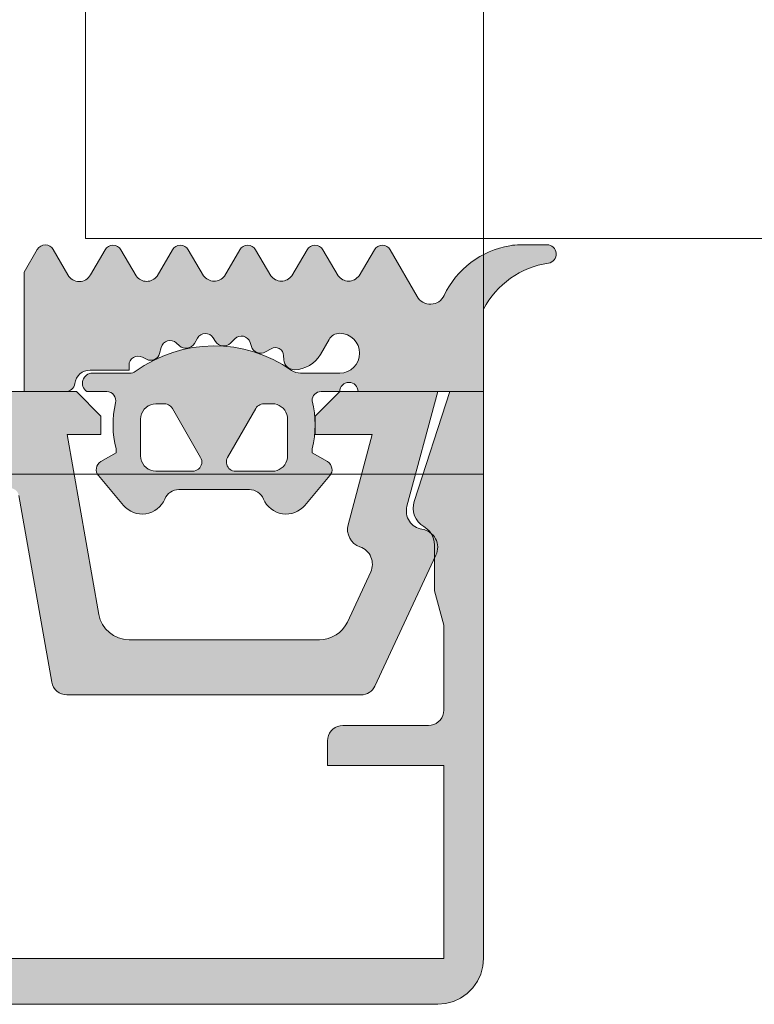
# Model space of a CAD drawing. Header units: metres. Extents: x -3.6 to 84.5, y -11 to 16.8.
# Tile 566 of 656: x 59.5288 to 59.5528, y -0.206 to -0.1739. Entities that reach past the tile are written whole.
import ezdxf

# ---------------------------------------------------------------- set-up
doc = ezdxf.new("R2010")
doc.units = ezdxf.units.M
doc.header["$MEASUREMENT"] = 0
doc.layers.add('301 - Elemente.Linie', color=7, linetype='Continuous')
doc.layers.add('302 - Elemente.Schraffur', color=7, linetype='Continuous')

msp = doc.modelspace()

# ---------------------------------------------------------------- hatches: boundary and pattern name
at = {"layer": '302 - Elemente.Schraffur', "linetype": 'Continuous', "lineweight": 5}
h = msp.add_hatch(color=7, dxfattribs=at)
h.paths.add_polyline_path([(59.528989, -0.182104), (59.528989, -0.185999), (59.530343, -0.185999, 0.377911), (59.53064, -0.185737, -0.378044), (59.531137, -0.185299), (59.532409, -0.185299), (59.532409, -0.185144, -0.559911), (59.532845, -0.184877), (59.532983, -0.184947, 0.476951), (59.533409, -0.184757), (59.533462, -0.184557, -0.560069), (59.533953, -0.184412), (59.53406, -0.184508, 0.476948), (59.534545, -0.184431), (59.534645, -0.184258, -0.560017), (59.535156, -0.184245), (59.535235, -0.184366, 0.47708), (59.535723, -0.184417), (59.535865, -0.184276, -0.560029), (59.536362, -0.184395), (59.536407, -0.184532, 0.47692), (59.536865, -0.184708), (59.537051, -0.184601, -0.55988), (59.537459, -0.184822), (59.537467, -0.184966, 0.403109), (59.53781, -0.185287, 0.264074), (59.538661, -0.184787), (59.538943, -0.184299, -0.267978), (59.539289, -0.184099, -1), (59.539289, -0.185399), (59.538005, -0.185399, -0.154263), (59.537718, -0.185309, 0.319713), (59.532613, -0.185343, -0.157674), (59.532437, -0.185399), (59.531219, -0.185399, 0.732626), (59.531029, -0.185999), (59.53168, -0.185999, -0.483406), (59.531972, -0.186368, 0.12137), (59.531989, -0.187872), (59.531989, -0.187999), (59.531489, -0.188288, 0.466377), (59.531409, -0.188741), (59.532226, -0.189714, 0.562174), (59.533577, -0.189507, -0.302777), (59.534038, -0.189199), (59.53634, -0.189199, -0.302762), (59.536801, -0.189507, 0.562251), (59.538152, -0.189714), (59.538969, -0.188741, 0.466227), (59.538889, -0.188288), (59.538389, -0.187999), (59.538389, -0.187872, 0.127235), (59.538389, -0.186299, -0.409499), (59.538684, -0.185999), (59.539289, -0.185999, -1), (59.539889, -0.185999), (59.543989, -0.185999), (59.543989, -0.183309, -0.240315), (59.546105, -0.181807, 0.930406), (59.546061, -0.18121), (59.545177, -0.181211, 0.041247), (59.544849, -0.181239, 0.245119), (59.542701, -0.182863, -0.605628), (59.541815, -0.182897), (59.540943, -0.181376, 0.574152), (59.540424, -0.181372), (59.539921, -0.182219, -0.519103), (59.539239, -0.182219), (59.538741, -0.181372, 0.571234), (59.538224, -0.181372), (59.537723, -0.182219, -0.520433), (59.537043, -0.182219), (59.536545, -0.181372, 0.573806), (59.536027, -0.181374), (59.53553, -0.182229, -0.498472), (59.534843, -0.182219), (59.534345, -0.181372, 0.572646), (59.533827, -0.181373), (59.533326, -0.182229, -0.516323), (59.532643, -0.182228), (59.532145, -0.181374, 0.574004), (59.531627, -0.181373), (59.531152, -0.182185, -0.604512), (59.530415, -0.182194), (59.529936, -0.18136, 0.579304), (59.529415, -0.18136)])
h.paths.add_polyline_path([(59.532789, -0.188125), (59.532789, -0.1881), (59.532789, -0.1869), (59.532789, -0.186876), (59.532791, -0.186851), (59.532794, -0.186827), (59.532799, -0.186802), (59.532804, -0.186779), (59.53281, -0.186755), (59.532818, -0.186732), (59.532827, -0.186709), (59.532837, -0.186686), (59.532848, -0.186664), (59.53286, -0.186643), (59.532873, -0.186622), (59.532887, -0.186602), (59.532902, -0.186583), (59.532918, -0.186564), (59.532935, -0.186547), (59.532953, -0.18653), (59.532972, -0.186514), (59.532991, -0.186498), (59.533011, -0.186484), (59.533032, -0.186471), (59.533053, -0.186459), (59.533075, -0.186448), (59.533098, -0.186438), (59.53312, -0.186429), (59.533144, -0.186422), (59.533167, -0.186415), (59.533191, -0.18641), (59.533216, -0.186405), (59.53324, -0.186402), (59.533264, -0.186401), (59.533289, -0.1864), (59.533575, -0.1864), (59.533595, -0.186401), (59.533614, -0.186404), (59.533633, -0.186408), (59.533652, -0.186413), (59.533671, -0.186419), (59.533689, -0.186427), (59.533707, -0.186435), (59.533724, -0.186445), (59.53374, -0.186456), (59.533755, -0.186468), (59.53377, -0.186481), (59.533784, -0.186495), (59.533797, -0.18651), (59.533809, -0.186525), (59.53382, -0.186542), (59.534749, -0.18815), (59.534758, -0.188167), (59.534766, -0.188185), (59.534773, -0.188204), (59.534779, -0.188222), (59.534783, -0.188242), (59.534786, -0.188261), (59.534788, -0.18828), (59.534789, -0.1883), (59.534788, -0.18832), (59.534786, -0.188339), (59.534783, -0.188359), (59.534779, -0.188378), (59.534773, -0.188396), (59.534766, -0.188415), (59.534758, -0.188433), (59.534749, -0.18845), (59.534738, -0.188467), (59.534727, -0.188483), (59.534714, -0.188498), (59.534701, -0.188512), (59.534687, -0.188526), (59.534672, -0.188538), (59.534656, -0.188549), (59.534639, -0.18856), (59.534622, -0.188569), (59.534604, -0.188577), (59.534585, -0.188584), (59.534567, -0.18859), (59.534547, -0.188594), (59.534528, -0.188597), (59.534509, -0.188599), (59.534489, -0.1886), (59.533289, -0.1886), (59.533264, -0.188599), (59.53324, -0.188598), (59.533216, -0.188595), (59.533191, -0.18859), (59.533167, -0.188585), (59.533144, -0.188578), (59.53312, -0.188571), (59.533098, -0.188562), (59.533075, -0.188552), (59.533053, -0.188541), (59.533032, -0.188529), (59.533011, -0.188516), (59.532991, -0.188502), (59.532972, -0.188487), (59.532953, -0.18847), (59.532935, -0.188454), (59.532918, -0.188436), (59.532902, -0.188417), (59.532887, -0.188398), (59.532873, -0.188378), (59.53286, -0.188357), (59.532848, -0.188336), (59.532837, -0.188314), (59.532827, -0.188291), (59.532818, -0.188268), (59.53281, -0.188245), (59.532804, -0.188222), (59.532799, -0.188198), (59.532794, -0.188173), (59.532791, -0.188149)], flags=0)
h.paths.add_polyline_path([(59.53559, -0.18832), (59.535589, -0.1883), (59.53559, -0.18828), (59.535591, -0.188261), (59.535595, -0.188242), (59.535599, -0.188222), (59.535605, -0.188204), (59.535612, -0.188185), (59.53562, -0.188167), (59.535629, -0.18815), (59.536558, -0.186542), (59.536569, -0.186525), (59.536581, -0.18651), (59.536594, -0.186495), (59.536608, -0.186481), (59.536622, -0.186468), (59.536638, -0.186456), (59.536654, -0.186445), (59.536671, -0.186435), (59.536689, -0.186427), (59.536707, -0.186419), (59.536726, -0.186413), (59.536745, -0.186408), (59.536764, -0.186404), (59.536783, -0.186401), (59.536803, -0.1864), (59.537089, -0.1864), (59.537113, -0.186401), (59.537138, -0.186402), (59.537162, -0.186405), (59.537186, -0.18641), (59.53721, -0.186415), (59.537234, -0.186422), (59.537257, -0.186429), (59.53728, -0.186438), (59.537303, -0.186448), (59.537325, -0.186459), (59.537346, -0.186471), (59.537367, -0.186484), (59.537387, -0.186498), (59.537406, -0.186514), (59.537425, -0.18653), (59.537442, -0.186546), (59.537459, -0.186564), (59.537475, -0.186583), (59.537491, -0.186602), (59.537505, -0.186622), (59.537518, -0.186643), (59.53753, -0.186664), (59.537541, -0.186686), (59.537551, -0.186709), (59.53756, -0.186732), (59.537567, -0.186755), (59.537574, -0.186779), (59.537579, -0.186802), (59.537583, -0.186827), (59.537586, -0.186851), (59.537588, -0.186876), (59.537589, -0.1869), (59.537589, -0.1881), (59.537588, -0.188125), (59.537586, -0.188149), (59.537583, -0.188173), (59.537579, -0.188198), (59.537574, -0.188222), (59.537567, -0.188245), (59.53756, -0.188268), (59.537551, -0.188291), (59.537541, -0.188314), (59.53753, -0.188336), (59.537518, -0.188357), (59.537505, -0.188378), (59.537491, -0.188398), (59.537475, -0.188417), (59.537459, -0.188436), (59.537442, -0.188454), (59.537425, -0.188471), (59.537406, -0.188487), (59.537387, -0.188502), (59.537367, -0.188516), (59.537346, -0.188529), (59.537325, -0.188541), (59.537303, -0.188552), (59.53728, -0.188562), (59.537257, -0.188571), (59.537234, -0.188579), (59.53721, -0.188585), (59.537186, -0.18859), (59.537162, -0.188595), (59.537138, -0.188598), (59.537113, -0.188599), (59.537089, -0.1886), (59.535889, -0.1886), (59.535869, -0.188599), (59.53585, -0.188597), (59.53583, -0.188594), (59.535811, -0.18859), (59.535792, -0.188584), (59.535774, -0.188577), (59.535756, -0.188569), (59.535739, -0.18856), (59.535722, -0.188549), (59.535706, -0.188538), (59.535691, -0.188526), (59.535677, -0.188512), (59.535663, -0.188498), (59.535651, -0.188483), (59.535639, -0.188467), (59.535629, -0.18845), (59.53562, -0.188433), (59.535612, -0.188415), (59.535605, -0.188396), (59.535599, -0.188378), (59.535595, -0.188359), (59.535591, -0.188339)], flags=0)
for points in [[(59.493989, -0.186), (59.493989, -0.2045), (59.494007, -0.204735), (59.494062, -0.204963), (59.494152, -0.205181), (59.494275, -0.205382), (59.494428, -0.205561), (59.494607, -0.205713), (59.494808, -0.205836), (59.495025, -0.205927), (59.495254, -0.205981), (59.495489, -0.206), (59.542489, -0.206), (59.542724, -0.205981), (59.542953, -0.205927), (59.54317, -0.205836), (59.543371, -0.205713), (59.54355, -0.205561), (59.543703, -0.205382), (59.543826, -0.205181), (59.543916, -0.204963), (59.543971, -0.204735), (59.543989, -0.2045), (59.543989, -0.186), (59.542888, -0.186), (59.541723, -0.189584), (59.541696, -0.189699), (59.541689, -0.189818), (59.541702, -0.189936), (59.541735, -0.190051), (59.541787, -0.190158), (59.541857, -0.190255), (59.541941, -0.190338), (59.542139, -0.190476), (59.542225, -0.190562), (59.542295, -0.190662), (59.542347, -0.190773), (59.542378, -0.190891), (59.542389, -0.191012), (59.542389, -0.1925), (59.542689, -0.19362), (59.542689, -0.1964), (59.542683, -0.196478), (59.542665, -0.196554), (59.542634, -0.196627), (59.542594, -0.196694), (59.542543, -0.196753), (59.542483, -0.196804), (59.542416, -0.196845), (59.542344, -0.196875), (59.542267, -0.196894), (59.542189, -0.1969), (59.539389, -0.1969), (59.539311, -0.196906), (59.539234, -0.196924), (59.539162, -0.196954), (59.539095, -0.196995), (59.539035, -0.197046), (59.538984, -0.197106), (59.538943, -0.197173), (59.538913, -0.197245), (59.538895, -0.197322), (59.538889, -0.1974), (59.538889, -0.1982), (59.542689, -0.1982), (59.542689, -0.2045), (59.495289, -0.2045), (59.495289, -0.1982), (59.499089, -0.1982), (59.499089, -0.1974), (59.499083, -0.197322), (59.499065, -0.197245), (59.499034, -0.197173), (59.498994, -0.197106), (59.498943, -0.197046), (59.498883, -0.196995), (59.498816, -0.196954), (59.498744, -0.196924), (59.498667, -0.196906), (59.498589, -0.1969), (59.495789, -0.1969), (59.495711, -0.196894), (59.495634, -0.196875), (59.495562, -0.196845), (59.495495, -0.196804), (59.495435, -0.196753), (59.495384, -0.196694), (59.495343, -0.196627), (59.495313, -0.196554), (59.495295, -0.196478), (59.495289, -0.1964), (59.495289, -0.19362), (59.495589, -0.1925), (59.495589, -0.191012), (59.4956, -0.190891), (59.495631, -0.190773), (59.495683, -0.190662), (59.495753, -0.190562), (59.495839, -0.190476), (59.496037, -0.190338), (59.496121, -0.190255), (59.496191, -0.190158), (59.496243, -0.190051), (59.496276, -0.189936), (59.496289, -0.189818), (59.496282, -0.189699), (59.496255, -0.189584), (59.49509, -0.186)], [(59.528812, -0.189398), (59.529886, -0.195487, 0.36397), (59.530378, -0.1959), (59.539988, -0.1959, 0.291473), (59.540441, -0.195611), (59.542433, -0.191341, 0.501627), (59.541977, -0.190493, -0.448151), (59.541486, -0.189745), (59.542489, -0.186), (59.539289, -0.186), (59.538489, -0.1868), (59.538489, -0.1874), (59.540354, -0.1874), (59.539565, -0.190345, 0.394822), (59.539951, -0.191068, -0.446174), (59.540301, -0.191889), (59.53954, -0.193523, -0.291473), (59.538633, -0.1941), (59.532409, -0.1941, -0.36397), (59.531425, -0.193274), (59.530389, -0.1874), (59.531489, -0.1874), (59.531489, -0.1868), (59.530689, -0.186), (59.507289, -0.186), (59.506489, -0.1868), (59.506489, -0.1874), (59.507589, -0.1874), (59.506553, -0.193274, -0.36397), (59.505569, -0.1941), (59.499345, -0.1941, -0.291473), (59.498438, -0.193523), (59.497677, -0.191889, -0.446174), (59.498027, -0.191068, 0.394822), (59.498413, -0.190345), (59.497624, -0.1874), (59.499489, -0.1874), (59.499489, -0.1868), (59.498689, -0.186), (59.495489, -0.186), (59.496492, -0.189745, -0.448151), (59.496001, -0.190493, 0.501627), (59.495545, -0.191341), (59.497537, -0.195611, 0.291473), (59.49799, -0.1959), (59.5076, -0.1959, 0.36397), (59.508092, -0.195487), (59.509166, -0.189398, -0.36397), (59.509461, -0.18915), (59.518739, -0.18915, -0.8), (59.519239, -0.18915), (59.528517, -0.18915, -0.36397)]]:
    msp.add_hatch(color=7, dxfattribs=at).paths.add_polyline_path(points)

# ---------------------------------------------------------------- linework, layer by layer
at = {"layer": '301 - Elemente.Linie', "color": 7, "linetype": 'Continuous', "lineweight": 5}
for p, q in [((59.530989, -0.173), (59.530989, -0.181)), ((59.530989, -0.181), (61.557989, -0.181)), ((61.557989, -0.181), (59.530989, -0.181))]:
    msp.add_line(p, q, dxfattribs=at)
at = {"layer": '301 - Elemente.Linie', "color": 7, "linetype": 'Continuous', "lineweight": 5, "flags": 128}
msp.add_lwpolyline([(59.493989, -0.1887), (59.543989, -0.1887), (59.543989, -0.1587), (59.493989, -0.1587)], close=True, dxfattribs=at)
at = {"layer": '301 - Elemente.Linie', "color": 7, "linetype": 'Continuous', "lineweight": 5}
msp.add_lwpolyline([(59.538969, -0.188741, 0.466227), (59.538889, -0.188288), (59.538389, -0.187999), (59.538389, -0.187872, 0.127235), (59.538389, -0.186299, -0.409499), (59.538684, -0.185999), (59.539289, -0.185999, -1), (59.539889, -0.185999), (59.543989, -0.185999), (59.543989, -0.183309, -0.240315), (59.546105, -0.181807, 0.930406), (59.546061, -0.18121), (59.545177, -0.181211, 0.041247), (59.544849, -0.181239, 0.245119), (59.542701, -0.182863, -0.605628), (59.541815, -0.182897), (59.540943, -0.181376, 0.574152), (59.540424, -0.181372), (59.539921, -0.182219, -0.519103), (59.539239, -0.182219), (59.538741, -0.181372, 0.571234), (59.538224, -0.181372), (59.537723, -0.182219, -0.520433), (59.537043, -0.182219), (59.536545, -0.181372, 0.573806), (59.536027, -0.181374), (59.53553, -0.182229, -0.498472), (59.534843, -0.182219), (59.534345, -0.181372, 0.572646), (59.533827, -0.181373), (59.533326, -0.182229, -0.516323), (59.532643, -0.182228), (59.532145, -0.181374, 0.574004), (59.531627, -0.181373), (59.531152, -0.182185, -0.604512), (59.530415, -0.182194), (59.529936, -0.18136, 0.579304), (59.529415, -0.18136), (59.528989, -0.182104), (59.528989, -0.185999), (59.530343, -0.185999, 0.377911), (59.53064, -0.185737, -0.378044), (59.531137, -0.185299), (59.532409, -0.185299), (59.532409, -0.185144, -0.559911), (59.532845, -0.184877), (59.532983, -0.184947, 0.476951), (59.533409, -0.184757), (59.533462, -0.184557, -0.560069), (59.533953, -0.184412), (59.53406, -0.184508, 0.476948), (59.534545, -0.184431), (59.534645, -0.184258, -0.560017), (59.535156, -0.184245), (59.535235, -0.184366, 0.47708), (59.535723, -0.184417), (59.535865, -0.184276, -0.560029), (59.536362, -0.184395), (59.536407, -0.184532, 0.47692), (59.536865, -0.184708), (59.537051, -0.184601, -0.55988), (59.537459, -0.184822), (59.537467, -0.184966, 0.403109), (59.53781, -0.185287, 0.264074), (59.538661, -0.184787), (59.538943, -0.184299, -0.267978), (59.539289, -0.184099, -1), (59.539289, -0.185399), (59.538005, -0.185399, -0.154263), (59.537718, -0.185309, 0.319713), (59.532613, -0.185343, -0.157674), (59.532437, -0.185399), (59.531219, -0.185399, 0.732626), (59.531029, -0.185999), (59.53168, -0.185999, -0.483406), (59.531972, -0.186368, 0.12137), (59.531989, -0.187872), (59.531989, -0.187999), (59.531489, -0.188288, 0.466377), (59.531409, -0.188741), (59.532226, -0.189714, 0.562174), (59.533577, -0.189507, -0.302777), (59.534038, -0.189199), (59.53634, -0.189199, -0.302762), (59.536801, -0.189507, 0.562251), (59.538152, -0.189714)], format="xyb", close=True, dxfattribs=at)
msp.add_lwpolyline([(59.495289, -0.2045), (59.542689, -0.2045), (59.542689, -0.1982), (59.538889, -0.1982), (59.538889, -0.1974), (59.538897, -0.197313), (59.538919, -0.197229), (59.538956, -0.19715), (59.539006, -0.197079), (59.539068, -0.197017), (59.539139, -0.196967), (59.539218, -0.19693), (59.539302, -0.196908), (59.539389, -0.1969), (59.542189, -0.1969), (59.542276, -0.196892), (59.54236, -0.19687), (59.542439, -0.196833), (59.54251, -0.196783), (59.542572, -0.196721), (59.542622, -0.19665), (59.542659, -0.196571), (59.542681, -0.196487), (59.542689, -0.1964), (59.542689, -0.19362), (59.542389, -0.1925), (59.542389, -0.191012), (59.542378, -0.190891), (59.542347, -0.190773), (59.542295, -0.190662), (59.542225, -0.190562), (59.542139, -0.190476), (59.542039, -0.190406), (59.541941, -0.190338), (59.541857, -0.190255), (59.541787, -0.190158), (59.541735, -0.190051), (59.541702, -0.189936), (59.541689, -0.189818), (59.541696, -0.189699), (59.541723, -0.189584), (59.542888, -0.186), (59.543989, -0.186), (59.543989, -0.2045), (59.543966, -0.20476), (59.543899, -0.205013), (59.543788, -0.20525), (59.543638, -0.205464), (59.543453, -0.205649), (59.543239, -0.205799), (59.543002, -0.205909), (59.542749, -0.205977), (59.542489, -0.206), (59.495489, -0.206)], dxfattribs=at)
msp.add_lwpolyline([(59.528812, -0.189398), (59.529886, -0.195487, 0.36397), (59.530378, -0.1959), (59.539988, -0.1959, 0.291473), (59.540441, -0.195611), (59.542433, -0.191341, 0.501627), (59.541977, -0.190493, -0.448151), (59.541486, -0.189745), (59.542489, -0.186), (59.539289, -0.186), (59.538489, -0.1868), (59.538489, -0.1874), (59.540354, -0.1874), (59.539565, -0.190345, 0.394822), (59.539951, -0.191068, -0.446174), (59.540301, -0.191889), (59.53954, -0.193523, -0.291473), (59.538633, -0.1941), (59.532409, -0.1941, -0.36397), (59.531425, -0.193274), (59.530389, -0.1874), (59.531489, -0.1874), (59.531489, -0.1868), (59.530689, -0.186), (59.507289, -0.186)], format="xyb", dxfattribs=at)
for points in [[(59.534749, -0.18815), (59.534771, -0.188197), (59.534784, -0.188248), (59.534789, -0.1883), (59.534784, -0.188352), (59.534771, -0.188403), (59.534749, -0.18845), (59.534719, -0.188493), (59.534682, -0.18853), (59.534639, -0.18856), (59.534592, -0.188582), (59.534541, -0.188595), (59.534489, -0.1886), (59.533289, -0.1886), (59.533202, -0.188592), (59.533118, -0.18857), (59.533039, -0.188533), (59.532968, -0.188483), (59.532906, -0.188421), (59.532856, -0.18835), (59.532819, -0.188271), (59.532796, -0.188187), (59.532789, -0.1881), (59.532789, -0.1869), (59.532796, -0.186813), (59.532819, -0.186729), (59.532856, -0.18665), (59.532906, -0.186579), (59.532968, -0.186517), (59.533039, -0.186467), (59.533118, -0.18643), (59.533202, -0.186408), (59.533289, -0.1864), (59.533565, -0.1864), (59.53361, -0.186403), (59.533654, -0.186413), (59.533695, -0.18643), (59.533734, -0.186452), (59.533769, -0.18648), (59.5338, -0.186513), (59.533825, -0.18655)], [(59.537589, -0.1881), (59.537583, -0.188178), (59.537564, -0.188255), (59.537534, -0.188327), (59.537493, -0.188394), (59.537442, -0.188454), (59.537383, -0.188505), (59.537316, -0.188546), (59.537243, -0.188576), (59.537167, -0.188594), (59.537089, -0.1886), (59.535889, -0.1886), (59.535841, -0.188596), (59.535794, -0.188585), (59.535749, -0.188566), (59.535709, -0.18854), (59.535673, -0.188508), (59.535642, -0.18847), (59.535618, -0.188429), (59.535601, -0.188384), (59.535591, -0.188336), (59.535589, -0.188288), (59.535595, -0.18824), (59.535608, -0.188194), (59.535629, -0.18815), (59.536553, -0.18655), (59.536578, -0.186513), (59.536609, -0.18648), (59.536644, -0.186452), (59.536683, -0.18643), (59.536724, -0.186413), (59.536768, -0.186403), (59.536813, -0.1864), (59.537089, -0.1864), (59.537167, -0.186406), (59.537243, -0.186424), (59.537316, -0.186455), (59.537383, -0.186496), (59.537442, -0.186546), (59.537493, -0.186606), (59.537534, -0.186673), (59.537564, -0.186746), (59.537583, -0.186822), (59.537589, -0.1869)]]:
    msp.add_lwpolyline(points, close=True, dxfattribs=at)

doc.saveas('drawing.dxf')
